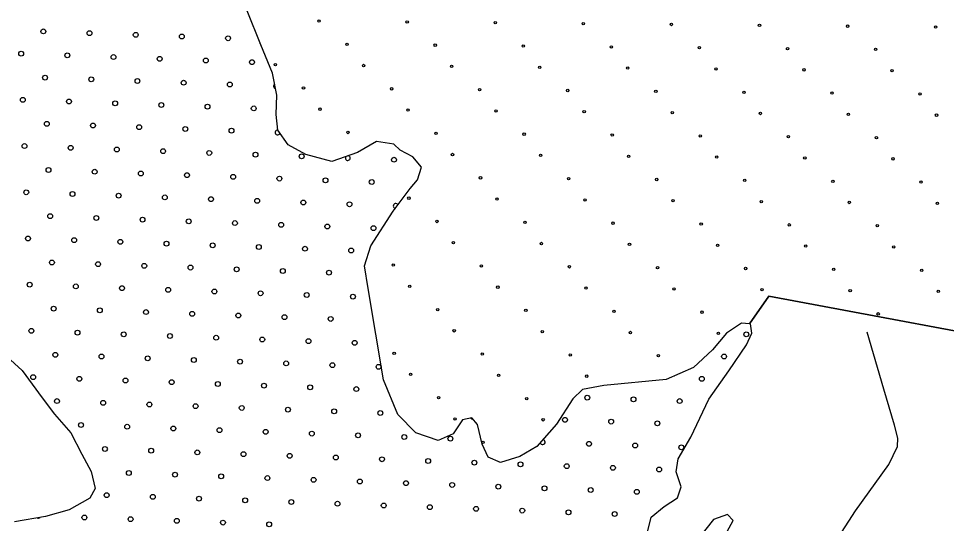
# Model space of a CAD drawing. Extents: x 1788175 to 1969470, y 584502 to 738744.
# Drawn here: x 1828022 to 1832073, y 718881 to 721083 of the extents above; entities that cross this region are included whole.
import ezdxf

# ---------------------------------------------------------------- set-up
doc = ezdxf.new("R2010")
doc.units = 0
for name, color, linetype in [('DESIGN - EROSION CONTROL - Devices', 7, 'Continuous'), ('DESIGN - SCRATCH - User 1', 7, 'Continuous'), ('DESIGN - TRAFFIC CONTROL PERMANENT - Pavement Marking Text', 7, 'Continuous'), ('DESIGN - TRANSPORTATION - Edge of Traveled Way', 7, 'Continuous'), ('SURVEY - DRAINAGE - Bridges', 7, 'Continuous'), ('SURVEY - TRANSPORTATION - Roads', 7, 'Continuous')]:
    doc.layers.add(name, color=color, linetype=linetype)

msp = doc.modelspace()

# ---------------------------------------------------------------- linework, layer by layer
at = {"layer": 'DESIGN - EROSION CONTROL - Devices'}
for centre in [(1829334.3, 721072.5), (1829718.9, 721068.8), (1830103.5, 721065.1), (1830488, 721061.3), (1830872.6, 721057.6), (1831257.1, 721053.9), (1831641.7, 721050.1), (1832026.2, 721046.4), (1829456.7, 720971), (1829841.3, 720967.2), (1830225.8, 720963.5), (1830610.4, 720959.8), (1830994.9, 720956), (1831379.5, 720952.3), (1831764, 720948.6), (1829143.9, 720882.1), (1829528.5, 720878.4), (1829913, 720874.6), (1830297.6, 720870.9), (1830682.1, 720867.2), (1831066.7, 720863.4), (1831451.3, 720859.7), (1831835.8, 720856), (1829266.3, 720780.6), (1829650.9, 720776.8), (1830035.4, 720773.1), (1830420, 720769.4), (1830804.5, 720765.6), (1831189.1, 720761.9), (1831573.6, 720758.2), (1831958.2, 720754.4), (1829338.1, 720688), (1829722.6, 720684.2), (1830107.2, 720680.5), (1830491.7, 720676.8), (1830876.3, 720673), (1831260.8, 720669.3), (1831645.4, 720665.6), (1832030, 720661.8), (1829460.4, 720586.4), (1829845, 720582.7), (1830229.6, 720578.9), (1830614.1, 720575.2), (1830998.7, 720571.5), (1831383.2, 720567.7), (1831767.8, 720564), (1829916.8, 720490.1), (1830301.3, 720486.4), (1830685.9, 720482.6), (1831070.4, 720478.9), (1831455, 720475.2), (1831839.5, 720471.4), (1830039.1, 720388.5), (1830423.7, 720384.8), (1830808.2, 720381.1), (1831192.8, 720377.3), (1831577.4, 720373.6), (1831961.9, 720369.9), (1829726.4, 720299.7), (1830110.9, 720295.9), (1830495.5, 720292.2), (1830880, 720288.5), (1831264.6, 720284.7), (1831649.1, 720281), (1832033.7, 720277.3), (1829848.7, 720198.1), (1830233.3, 720194.4), (1830617.8, 720190.7), (1831002.4, 720186.9), (1831386.9, 720183.2), (1831771.5, 720179.5), (1829920.5, 720105.5), (1830305.1, 720101.8), (1830689.6, 720098.1), (1831074.2, 720094.3), (1831458.7, 720090.6), (1831843.3, 720086.9), (1829658.3, 720007.7), (1830042.9, 720004), (1830427.4, 720000.3), (1830812, 719996.5), (1831196.5, 719992.8), (1831581.1, 719989.1), (1831965.6, 719985.3), (1829730.1, 719915.1), (1830114.7, 719911.4), (1830499.2, 719907.7), (1830883.8, 719903.9), (1831268.3, 719900.2), (1831652.9, 719896.5), (1832037.4, 719892.7), (1829852.5, 719813.6), (1830237, 719809.8), (1830621.6, 719806.1), (1831006.1, 719802.4), (1831775.2, 719794.9), (1829924.2, 719721), (1830308.8, 719717.3), (1830693.4, 719713.5), (1831077.9, 719709.8), (1829662.1, 719623.2), (1830046.6, 719619.4), (1830431.2, 719615.7), (1830815.7, 719612), (1829733.8, 719530.6), (1830118.4, 719526.8), (1830502.9, 719523.1), (1829856.2, 719429), (1830240.8, 719425.3), (1829928, 719336.4), (1830312.5, 719332.7), (1830050.3, 719234.9)]:
    msp.add_circle(centre, 5.28, dxfattribs=at)
for centre, start, end in [((1829072.2, 720974.7), 349.2152, 54.4351), ((1830887.5, 719519.4), 96.8082, 130.701), ((1830122.1, 719142.3), 60.0343, 73.891)]:
    msp.add_arc(centre, 5.28, start, end, dxfattribs=at)
at = {"layer": 'DESIGN - SCRATCH - User 1'}
for points in [[(1831213.4, 719751.5), (1831177.9, 719753.8), (1831113.2, 719710.7), (1831052, 719637.5), (1830968.7, 719560.6), (1830849.8, 719508.3), (1830577.2, 719482.3), (1830484.9, 719465.6), (1830442.2, 719424.2), (1830370.4, 719313.1), (1830284.9, 719216.2), (1830210.2, 719173.3), (1830125.7, 719146.5), (1830072, 719169.3), (1830046.9, 719225.7), (1830026.2, 719312.2), (1830000.6, 719340.6), (1829960.5, 719333.2), (1829919.5, 719271.7), (1829855, 719242.6), (1829757.5, 719276.1), (1829678.6, 719355.3), (1829615, 719506.5), (1829549.2, 719906), (1829532.7, 720004.4), (1829560.1, 720092.1), (1829658.5, 720242.9), (1829732.1, 720341.9), (1829764.7, 720379.5), (1829781.6, 720435.3), (1829744.3, 720480), (1829688.7, 720508.8), (1829661.1, 720535.3), (1829585.2, 720546.4), (1829502.4, 720499.5), (1829389.7, 720459.1), (1829276.1, 720490.9), (1829198.7, 720532.1), (1829153.7, 720596.8), (1829146.8, 720665), (1829150.1, 720749.1), (1829131.6, 720845.5), (1829079.5, 720968.4), (1829019.8, 721117.5)], [(1831213.4, 719751.5), (1831177.9, 719753.8), (1831113.2, 719710.7), (1831052, 719637.5), (1830968.7, 719560.6), (1830849.8, 719508.3), (1830577.2, 719482.3), (1830484.9, 719465.6), (1830442.2, 719424.2), (1830370.4, 719313.1), (1830284.9, 719216.2), (1830210.2, 719173.3), (1830125.7, 719146.5), (1830072, 719169.3), (1830046.9, 719225.7), (1830026.2, 719312.2), (1830000.6, 719340.6), (1829960.5, 719333.2), (1829919.5, 719271.7), (1829855, 719242.6), (1829757.5, 719276.1), (1829678.6, 719355.3), (1829615, 719506.5), (1829549.2, 719906), (1829532.7, 720004.4), (1829560.1, 720092.1), (1829658.5, 720242.9), (1829732.1, 720341.9), (1829764.7, 720379.5), (1829781.6, 720435.3), (1829744.3, 720480), (1829688.7, 720508.8), (1829661.1, 720535.3), (1829585.2, 720546.4), (1829502.4, 720499.5), (1829389.7, 720459.1), (1829276.1, 720490.9), (1829198.7, 720532.1), (1829153.7, 720596.8), (1829146.8, 720665), (1829150.1, 720749.1), (1829131.6, 720845.5), (1829079.5, 720968.4), (1829019.8, 721117.5)], [(1834375.5, 718186.5), (1833683.5, 718214.8), (1833770.7, 719699.6), (1834477.6, 719597), (1834528.6, 719786.5), (1833856.3, 719924.6), (1833910.4, 720184.2), (1832860.6, 720369.9), (1832590.9, 719630.8), (1831297.8, 719872.2), (1831213.4, 719751.5)], [(1830765.2, 718830.6), (1830784.4, 718908.4), (1830841.1, 718953.7), (1830899.8, 718992.9), (1830914.6, 719040.7), (1830893.5, 719105.1), (1830902.5, 719163.1), (1830958, 719256.4), (1831036.6, 719423.4), (1831122.6, 719546.3), (1831200.4, 719659.4), (1831223.2, 719711.1), (1831217.9, 719751.2), (1831213.4, 719751.5)], [(1827953.7, 719625.1), (1828038.6, 719547.8), (1828124.8, 719428.3), (1828179.7, 719357.4), (1828250.5, 719276.3), (1828299, 719183.4), (1828339.9, 719106.7), (1828356.7, 719032.4), (1828334.1, 718990.6), (1828243.2, 718939.9), (1828140.7, 718911.4), (1828004.2, 718887.4)], [(1831115.6, 718845.5), (1831142.4, 718893.1), (1831116.8, 718919.6), (1831056.4, 718898.4), (1830995.2, 718821.2)]]:
    msp.add_lwpolyline(points, dxfattribs=at)
at = {"layer": 'DESIGN - TRAFFIC CONTROL PERMANENT - Pavement Marking Text'}
for centre in [(1828130.7, 721027.3), (1828332.3, 721019.9), (1828533.9, 721012.4), (1828735.5, 721004.9), (1828937.1, 720997.5), (1828033.6, 720930.3), (1828235.2, 720922.8), (1828436.8, 720915.3), (1828638.4, 720907.9), (1828840, 720900.4), (1829041.6, 720892.9), (1828138.1, 720825.7), (1828339.7, 720818.3), (1828541.3, 720810.8), (1828743, 720803.3), (1828944.6, 720795.9), (1828041.1, 720728.6), (1828242.7, 720721.2), (1828444.3, 720713.7), (1828645.9, 720706.2), (1828847.5, 720698.8), (1829049.1, 720691.3), (1828145.6, 720624.1), (1828347.2, 720616.6), (1828548.8, 720609.2), (1828750.4, 720601.7), (1828952, 720594.2), (1828048.5, 720527), (1828250.1, 720519.6), (1828451.7, 720512.1), (1828653.4, 720504.6), (1828855, 720497.2), (1829056.6, 720489.7), (1829258.2, 720482.2), (1829661.4, 720467.3), (1828153.1, 720422.5), (1828354.7, 720415), (1828556.3, 720407.6), (1828757.9, 720400.1), (1828959.5, 720392.6), (1829161.1, 720385.2), (1829362.7, 720377.7), (1829564.3, 720370.2), (1828056, 720325.4), (1828257.6, 720318), (1828459.2, 720310.5), (1828660.8, 720303), (1828862.4, 720295.6), (1829064, 720288.1), (1829265.7, 720280.6), (1829467.3, 720273.2), (1828160.5, 720220.9), (1828362.1, 720213.4), (1828563.8, 720206), (1828765.4, 720198.5), (1828967, 720191), (1829168.6, 720183.6), (1829370.2, 720176.1), (1829571.8, 720168.6), (1828063.5, 720123.8), (1828265.1, 720116.3), (1828466.7, 720108.9), (1828668.3, 720101.4), (1828869.9, 720093.9), (1829071.5, 720086.5), (1829273.1, 720079), (1829474.7, 720071.5), (1828168, 720019.3), (1828369.6, 720011.8), (1828571.2, 720004.3), (1828772.8, 719996.9), (1828974.4, 719989.4), (1829176, 719981.9), (1829377.7, 719974.5), (1828070.9, 719922.2), (1828272.5, 719914.7), (1828474.1, 719907.3), (1828675.8, 719899.8), (1828877.4, 719892.3), (1829079, 719884.9), (1829280.6, 719877.4), (1829482.2, 719869.9), (1828175.5, 719817.7), (1828377.1, 719810.2), (1828578.7, 719802.7), (1828780.3, 719795.3), (1828981.9, 719787.8), (1829183.5, 719780.3), (1829385.1, 719772.9), (1828078.4, 719720.6), (1828280, 719713.1), (1828481.6, 719705.7), (1828683.2, 719698.2), (1828884.8, 719690.7), (1829086.4, 719683.3), (1829288.1, 719675.8), (1829489.7, 719668.3), (1831199.6, 719705.7), (1828182.9, 719616.1), (1828384.5, 719608.6), (1828586.2, 719601.1), (1828787.8, 719593.7), (1831102.5, 719608.6), (1828989.4, 719586.2), (1829191, 719578.7), (1829392.6, 719571.3), (1829594.2, 719563.8), (1828085.9, 719519), (1828287.5, 719511.5), (1831005.5, 719511.5), (1828489.1, 719504.1), (1828690.7, 719496.6), (1828892.3, 719489.1), (1829093.9, 719481.6), (1829295.5, 719474.2), (1829497.1, 719466.7), (1830505.2, 719429.4), (1828190.4, 719414.4), (1828392, 719407), (1828593.6, 719399.5), (1828795.2, 719392), (1828996.8, 719384.6), (1830706.8, 719421.9), (1830908.4, 719414.4), (1829198.4, 719377.1), (1829400.1, 719369.6), (1829601.7, 719362.2), (1828294.9, 719309.9), (1830408.1, 719332.3), (1830609.7, 719324.8), (1830811.3, 719317.4), (1828496.5, 719302.4), (1828698.2, 719295), (1828899.8, 719287.5), (1829101.4, 719280), (1829303, 719272.6), (1829504.6, 719265.1), (1829706.2, 719257.6), (1829907.8, 719250.2), (1830512.7, 719227.8), (1828399.5, 719205.4), (1828601.1, 719197.9), (1828802.7, 719190.4), (1829004.3, 719183), (1830714.3, 719220.3), (1830915.9, 719212.8), (1829205.9, 719175.5), (1829407.5, 719168), (1829609.1, 719160.6), (1829810.7, 719153.1), (1830012.4, 719145.6), (1828504, 719100.8), (1830214, 719138.2), (1830415.6, 719130.7), (1830617.2, 719123.2), (1830818.8, 719115.8), (1828705.6, 719093.4), (1828907.2, 719085.9), (1829108.8, 719078.4), (1829310.5, 719071), (1829512.1, 719063.5), (1829713.7, 719056), (1829915.3, 719048.6), (1830116.9, 719041.1), (1830318.5, 719033.6), (1830520.1, 719026.2), (1828406.9, 719003.8), (1828608.6, 718996.3), (1828810.2, 718988.8), (1829011.8, 718981.4), (1830721.7, 719018.7), (1829213.4, 718973.9), (1829415, 718966.4), (1829616.6, 718959), (1829818.2, 718951.5), (1830019.8, 718944), (1828309.9, 718906.7), (1828511.5, 718899.2), (1830221.4, 718936.6), (1830423, 718929.1), (1830624.7, 718921.6), (1828713.1, 718891.8), (1828914.7, 718884.3), (1829116.3, 718876.8)]:
    msp.add_circle(centre, 10.6, dxfattribs=at)
for centre, start, end in [((1829146.2, 720788.4), 120.6564, 261.0706), ((1829153.6, 720586.8), 89.9667, 338.0042), ((1829459.8, 720474.8), 141.8521, 77.5907), ((1829668.9, 720265.7), 23.3982, 263.3727), ((1830004.9, 719347.2), 223.5919, 265.8047), ((1830311, 719235.2), 186.8872, 90.2065), ((1828108.3, 718914.2), 242.3175, 317.6449)]:
    msp.add_arc(centre, 10.6, start, end, dxfattribs=at)
at = {"layer": 'DESIGN - TRANSPORTATION - Edge of Traveled Way'}
for points in [[(1831213.4, 719751.5), (1831177.9, 719753.8), (1831113.2, 719710.7), (1831052, 719637.5), (1830968.7, 719560.6), (1830849.8, 719508.3), (1830577.2, 719482.3), (1830484.9, 719465.6), (1830442.2, 719424.2), (1830370.4, 719313.1), (1830284.9, 719216.2), (1830210.2, 719173.3), (1830125.7, 719146.5), (1830072, 719169.3), (1830046.9, 719225.7), (1830026.2, 719312.2), (1830000.6, 719340.6), (1829960.5, 719333.2), (1829919.5, 719271.7), (1829855, 719242.6), (1829757.5, 719276.1), (1829678.6, 719355.3), (1829615, 719506.5), (1829549.2, 719906), (1829532.7, 720004.4), (1829560.1, 720092.1), (1829658.5, 720242.9), (1829732.1, 720341.9), (1829764.7, 720379.5), (1829781.6, 720435.3), (1829744.3, 720480), (1829688.7, 720508.8), (1829661.1, 720535.3), (1829585.2, 720546.4), (1829502.4, 720499.5), (1829389.7, 720459.1), (1829276.1, 720490.9), (1829198.7, 720532.1), (1829153.7, 720596.8), (1829146.8, 720665), (1829150.1, 720749.1), (1829131.6, 720845.5), (1829079.5, 720968.4), (1829019.8, 721117.5)], [(1830765.2, 718830.6), (1830784.4, 718908.4), (1830841.1, 718953.7), (1830899.8, 718992.9), (1830914.6, 719040.7), (1830893.5, 719105.1), (1830902.5, 719163.1), (1830958, 719256.4), (1831036.6, 719423.4), (1831122.6, 719546.3), (1831200.4, 719659.4), (1831223.2, 719711.1), (1831217.9, 719751.2), (1831213.5, 719751.5)], [(1827953.7, 719625.1), (1828038.6, 719547.8), (1828124.8, 719428.3), (1828179.7, 719357.4), (1828250.5, 719276.3), (1828299, 719183.4), (1828339.9, 719106.7), (1828356.7, 719032.4), (1828334.1, 718990.6), (1828243.2, 718939.9), (1828140.7, 718911.4), (1828004.2, 718887.4)], [(1831115.6, 718845.5), (1831142.4, 718893.1), (1831116.8, 718919.6), (1831056.4, 718898.4), (1830995.2, 718821.2)]]:
    msp.add_lwpolyline(points, dxfattribs=at)
at = {"layer": 'SURVEY - DRAINAGE - Bridges'}
for points in [[(1831213.4, 719751.5), (1831177.9, 719753.8), (1831113.2, 719710.7), (1831052, 719637.5), (1830968.7, 719560.6), (1830849.8, 719508.3), (1830577.2, 719482.3), (1830484.9, 719465.6), (1830442.2, 719424.2), (1830370.4, 719313.1), (1830284.9, 719216.2), (1830210.2, 719173.3), (1830125.7, 719146.5), (1830072, 719169.3), (1830046.9, 719225.7), (1830026.2, 719312.2), (1830000.6, 719340.6), (1829960.5, 719333.2), (1829919.5, 719271.7), (1829855, 719242.6), (1829757.5, 719276.1), (1829678.6, 719355.3), (1829615, 719506.5), (1829549.2, 719906), (1829532.7, 720004.4), (1829560.1, 720092.1), (1829658.5, 720242.9), (1829732.1, 720341.9), (1829764.7, 720379.5), (1829781.6, 720435.3), (1829744.3, 720480), (1829688.7, 720508.8), (1829661.1, 720535.3), (1829585.2, 720546.4), (1829502.4, 720499.5), (1829389.7, 720459.1), (1829276.1, 720490.9), (1829198.7, 720532.1), (1829153.7, 720596.8), (1829146.8, 720665), (1829150.1, 720749.1), (1829131.6, 720845.5), (1829079.5, 720968.4), (1829019.8, 721117.5)], [(1831213.4, 719751.5), (1831297.8, 719872.2), (1832590.9, 719630.8), (1832860.6, 720369.9), (1833910.4, 720184.2), (1833856.3, 719924.6), (1834528.6, 719786.5), (1834477.6, 719597), (1833770.7, 719699.6), (1833683.5, 718214.8), (1834375.5, 718186.5)]]:
    msp.add_lwpolyline(points, dxfattribs=at)
at = {"layer": 'SURVEY - TRANSPORTATION - Roads'}
msp.add_lwpolyline([(1832417.3, 717462.3), (1832444.1, 717718.5), (1832468.6, 717843), (1832542.4, 718028.3), (1832545.3, 718112.4), (1832506.5, 718176), (1832447.9, 718225.3), (1832361.4, 718262.2), (1831849.2, 718403.5), (1831684.4, 718453.3), (1831625.7, 718506.6), (1831586.9, 718572.2), (1831563.8, 718658), (1831572.8, 718742.2), (1831601.8, 718820.7), (1831676.5, 718935.9), (1831822.1, 719138.1), (1831859.2, 719216.7), (1831860.8, 719252.8), (1831846.1, 719308.7), (1831799.8, 719466.8), (1831727, 719715.6)], dxfattribs=at)

doc.saveas('drawing.dxf')
